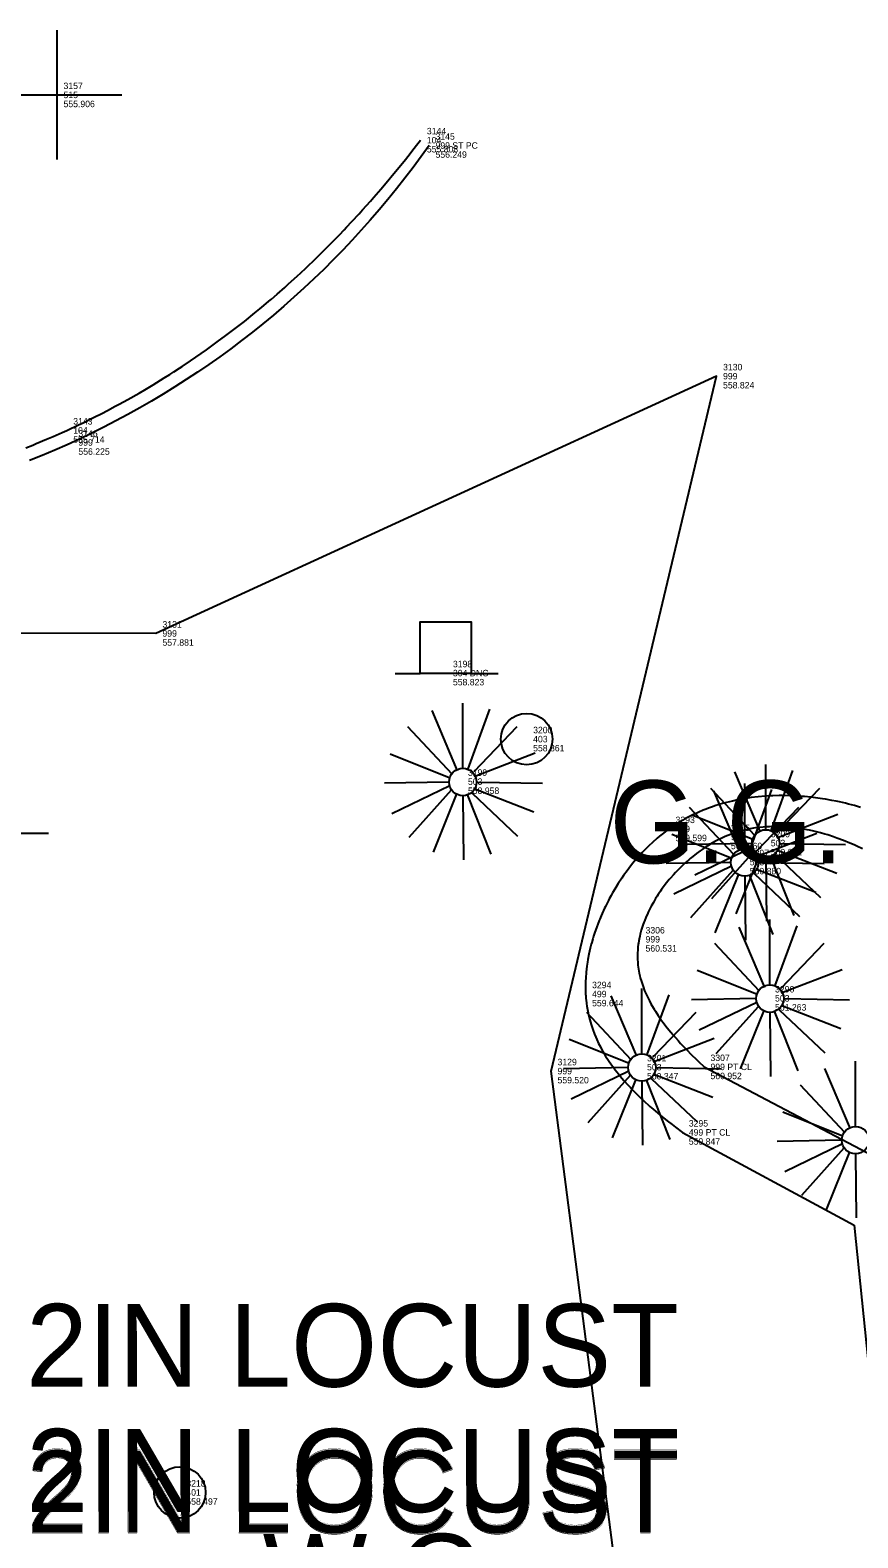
# Model space of a CAD drawing. Extents: x 5447 to 709667, y 4528 to 375505.
# Drawn here: x 708348.8 to 708380.7, y 374202.6 to 374260.9 of the extents above; entities that cross this region are included whole.
import ezdxf

# ---------------------------------------------------------------- set-up
doc = ezdxf.new("R2010")
doc.units = 0
for name, color, linetype in [('SV_BKLN_BKLN', 7, 'Continuous'), ('SV_NODES_ACTIVE_POINT', 7, 'Continuous'), ('SV_NODES_DESCRIPTION', 7, 'Continuous'), ('SV_NODES_ELEVATION', 7, 'Continuous'), ('SV_NODES_PT_NUMBER', 7, 'Continuous'), ('SV_ROAD_BCURB', 7, 'Continuous'), ('SV_SIGN_SIGN', 7, 'Continuous'), ('SV_SURF_SPOT', 7, 'Continuous'), ('SV_SURVEY_NOTES', 7, 'Continuous'), ('SV_TREE_TREEVEG', 7, 'Continuous'), ('SV_TREE_TREEVEG_TX', 7, 'Continuous'), ('SV_UTAG_GAS_GATE', 7, 'Continuous'), ('SV_UTAG_UTAG_TX', 7, 'Continuous'), ('SV_UTAG_WATER_GATE', 7, 'Continuous')]:
    doc.layers.add(name, color=color, linetype=linetype)

msp = doc.modelspace()

# ---------------------------------------------------------------- linework, layer by layer
at = {"layer": 'SV_BKLN_BKLN'}
for points in [[(708364.164, 374256.402), (708363.86, 374255.975), (708363.548, 374255.553), (708363.231, 374255.136), (708362.907, 374254.724), (708362.576, 374254.316), (708362.24, 374253.914), (708361.897, 374253.517), (708361.549, 374253.126), (708361.194, 374252.739), (708360.834, 374252.358), (708360.468, 374251.983), (708360.096, 374251.613), (708359.718, 374251.249), (708359.335, 374250.891), (708358.947, 374250.539), (708358.553, 374250.193), (708358.154, 374249.852), (708357.75, 374249.518), (708357.341, 374249.19), (708356.927, 374248.868), (708356.508, 374248.553), (708356.085, 374248.244), (708355.656, 374247.942), (708355.223, 374247.646), (708354.786, 374247.357), (708354.344, 374247.074), (708353.898, 374246.799), (708353.448, 374246.53), (708352.994, 374246.268), (708352.536, 374246.013), (708352.074, 374245.765), (708351.608, 374245.524), (708351.139, 374245.29), (708350.666, 374245.063), (708350.19, 374244.844), (708349.71, 374244.632), (708349.227, 374244.427), (708348.742, 374244.23)], [(708380.388, 374177.237), (708372.217, 374194.853), (708368.875, 374220.643), (708375.266, 374247.491), (708353.62, 374237.551), (708325.761, 374237.579), (708302.084, 374238.393)], [(708380.905, 374229.231), (708380.686, 374229.334), (708380.577, 374229.383), (708380.411, 374229.454), (708380.162, 374229.555), (708379.911, 374229.648), (708379.785, 374229.692), (708379.56, 374229.765), (708379.448, 374229.799), (708379.279, 374229.846), (708379.025, 374229.911), (708378.855, 374229.948), (708378.77, 374229.966), (708378.643, 374229.99), (708378.473, 374230.018), (708378.388, 374230.03), (708378.261, 374230.047), (708378.07, 374230.067), (708377.845, 374230.083), (708377.732, 374230.088), (708377.564, 374230.091), (708377.396, 374230.089), (708377.312, 374230.086), (708377.145, 374230.076), (708377.061, 374230.07), (708376.937, 374230.057), (708376.771, 374230.035), (708376.688, 374230.022), (708376.565, 374230), (708376.381, 374229.961), (708376.218, 374229.92), (708376.137, 374229.897), (708376.017, 374229.86), (708375.836, 374229.799), (708375.658, 374229.729), (708375.569, 374229.691), (708375.392, 374229.609), (708375.275, 374229.55), (708375.197, 374229.509), (708375.043, 374229.422), (708374.93, 374229.352), (708374.854, 374229.305), (708374.705, 374229.205), (708374.632, 374229.154), (708374.486, 374229.047), (708374.344, 374228.935), (708374.251, 374228.858), (708374.189, 374228.805), (708374.108, 374228.734), (708374.068, 374228.698), (708373.935, 374228.573), (708373.848, 374228.488), (708373.791, 374228.431), (708373.716, 374228.353), (708373.679, 374228.313), (708373.597, 374228.224), (708373.491, 374228.102), (708373.439, 374228.04), (708373.337, 374227.915), (708373.207, 374227.745), (708373.145, 374227.659), (708373.099, 374227.594), (708373.04, 374227.507), (708373.01, 374227.463), (708372.968, 374227.396), (708372.912, 374227.308), (708372.885, 374227.263), (708372.825, 374227.162), (708372.741, 374227.01), (708372.662, 374226.856), (708372.625, 374226.779), (708372.593, 374226.711), (708372.552, 374226.619), (708372.532, 374226.573), (708372.49, 374226.47), (708372.432, 374226.315), (708372.38, 374226.159), (708372.357, 374226.082), (708372.315, 374225.927), (708372.297, 374225.85), (708372.273, 374225.735), (708372.262, 374225.673), (708372.248, 374225.591), (708372.242, 374225.55), (708372.228, 374225.427), (708372.22, 374225.346), (708372.212, 374225.184), (708372.211, 374225.063), (708372.213, 374224.982), (708372.222, 374224.821), (708372.23, 374224.741), (708372.251, 374224.582), (708372.281, 374224.422), (708372.304, 374224.317), (708372.322, 374224.246), (708372.362, 374224.105), (708372.4, 374223.986), (708372.428, 374223.907), (708372.489, 374223.749), (708372.522, 374223.67), (708372.594, 374223.511), (708372.674, 374223.353), (708372.731, 374223.247), (708372.77, 374223.176), (708372.854, 374223.035), (708372.904, 374222.955), (708373.008, 374222.795), (708373.119, 374222.635), (708373.197, 374222.528), (708373.362, 374222.312), (708373.494, 374222.149), (708373.586, 374222.04), (708373.777, 374221.821), (708373.878, 374221.711), (708374.087, 374221.488), (708374.307, 374221.263), (708374.46, 374221.112), (708374.565, 374221.011), (708374.781, 374220.806), (708383.244, 374216.355)]]:
    msp.add_lwpolyline(points, dxfattribs=at)
at = {"layer": 'SV_NODES_ACTIVE_POINT'}
for p, q in [((708363.83, 374256.609), (708363.83, 374256.609)), ((708364.164, 374256.402), (708364.164, 374256.402)), ((708375.266, 374247.491), (708375.266, 374247.491)), ((708350.176, 374245.397), (708350.176, 374245.397)), ((708350.375, 374244.928), (708350.375, 374244.928)), ((708353.62, 374237.551), (708353.62, 374237.551)), ((708373.432, 374229.999), (708373.432, 374229.999)), ((708375.569, 374229.691), (708375.569, 374229.691)), ((708372.273, 374225.735), (708372.273, 374225.735)), ((708370.209, 374223.62), (708370.209, 374223.62)), ((708368.875, 374220.643), (708368.875, 374220.643)), ((708374.781, 374220.806), (708374.781, 374220.806)), ((708373.944, 374218.275), (708373.944, 374218.275)), ((708380.581, 374214.694), (708380.581, 374214.694))]:
    msp.add_line(p, q, dxfattribs=at)
at = {"layer": 'SV_ROAD_BCURB'}
msp.add_lwpolyline([(708348.599, 374244.724), (708348.864, 374244.831), (708348.997, 374244.885), (708349.392, 374245.051), (708349.654, 374245.164), (708350.003, 374245.318), (708350.176, 374245.397), (708350.631, 374245.61), (708350.833, 374245.706), (708351.1, 374245.837), (708351.233, 374245.904), (708351.532, 374246.055), (708351.755, 374246.171), (708352.051, 374246.328), (708352.199, 374246.408), (708352.529, 374246.59), (708352.967, 374246.839), (708353.184, 374246.966), (708353.509, 374247.16), (708353.939, 374247.424), (708354.153, 374247.559), (708354.313, 374247.661), (708354.525, 374247.799), (708354.631, 374247.869), (708354.948, 374248.08), (708355.366, 374248.368), (708355.575, 374248.514), (708355.73, 374248.625), (708355.937, 374248.775), (708356.04, 374248.85), (708356.271, 374249.022), (708356.577, 374249.254), (708356.73, 374249.371), (708357.033, 374249.609), (708357.435, 374249.932), (708357.635, 374250.096), (708357.784, 374250.221), (708357.982, 374250.388), (708358.081, 374250.472), (708358.302, 374250.664), (708358.596, 374250.922), (708358.742, 374251.053), (708359.069, 374251.351), (708359.213, 374251.484), (708359.405, 374251.665), (708359.501, 374251.755), (708359.715, 374251.961), (708360, 374252.239), (708360.376, 374252.615), (708360.563, 374252.806), (708360.702, 374252.951), (708360.888, 374253.145), (708360.98, 374253.242), (708361.187, 374253.464), (708361.461, 374253.762), (708361.598, 374253.913), (708361.903, 374254.256), (708362.038, 374254.41), (708362.217, 374254.617), (708362.307, 374254.721), (708362.507, 374254.957), (708362.805, 374255.316), (708363.199, 374255.801), (708363.394, 374256.047), (708363.54, 374256.233), (708363.733, 374256.483), (708363.83, 374256.609)], dxfattribs=at)
at = {"layer": 'SV_SIGN_SIGN'}
for p, q in [((708362.852, 374236.007), (708363.825, 374236.007)), ((708365.8, 374236.007), (708366.827, 374236.007))]:
    msp.add_line(p, q, dxfattribs=at)
msp.add_lwpolyline([(708363.803, 374236.017), (708365.806, 374236.017), (708365.806, 374237.985), (708363.803, 374237.985)], close=True, dxfattribs=at)
at = {"layer": 'SV_SURF_SPOT'}
for p, q in [((708349.801, 374255.857), (708349.801, 374260.859)), ((708347.3, 374258.358), (708352.302, 374258.358)), ((708349.801, 374258.358), (708349.801, 374258.358)), ((708344.463, 374229.84), (708349.465, 374229.84))]:
    msp.add_line(p, q, dxfattribs=at)
at = {"layer": 'SV_TREE_TREEVEG'}
for p, q in [((708365.47, 374232.342), (708365.47, 374234.864)), ((708366.503, 374234.622), (708365.662, 374232.316)), ((708364.27, 374234.575), (708365.255, 374232.244)), ((708363.331, 374233.951), (708365.038, 374232.124)), ((708365.904, 374232.222), (708367.561, 374233.951)), ((708364.944, 374231.979), (708362.66, 374232.893)), ((708365.904, 374232.03), (708368.257, 374232.94)), ((708377.164, 374229.97), (708377.164, 374232.492)), ((708364.918, 374231.812), (708362.443, 374231.765)), ((708366.046, 374231.812), (708368.544, 374231.765)), ((708375.964, 374232.203), (708376.949, 374229.872)), ((708376.352, 374229.236), (708376.352, 374231.758)), ((708378.197, 374232.25), (708377.356, 374229.944)), ((708364.966, 374231.668), (708362.733, 374230.587)), ((708365.013, 374231.501), (708363.381, 374229.674)), ((708365.23, 374231.356), (708364.317, 374229.097)), ((708365.47, 374231.261), (708365.495, 374228.808)), ((708365.636, 374231.331), (708366.55, 374229.025)), ((708365.829, 374231.381), (708367.583, 374229.721)), ((708365.926, 374231.548), (708368.21, 374230.66)), ((708375.025, 374231.579), (708376.732, 374229.752)), ((708375.152, 374231.469), (708376.137, 374229.138)), ((708377.385, 374231.516), (708376.544, 374229.21)), ((708377.598, 374229.85), (708379.255, 374231.579)), ((708374.213, 374230.845), (708375.92, 374229.018)), ((708376.786, 374229.116), (708378.443, 374230.845)), ((708377.598, 374229.658), (708379.951, 374230.568)), ((708376.638, 374229.607), (708374.354, 374230.521)), ((708375.826, 374228.873), (708373.542, 374229.787)), ((708376.612, 374229.44), (708374.137, 374229.393)), ((708376.786, 374228.924), (708379.139, 374229.834)), ((708377.74, 374229.44), (708380.238, 374229.393)), ((708376.66, 374229.296), (708374.427, 374228.215)), ((708376.707, 374229.129), (708375.075, 374227.302)), ((708376.924, 374228.984), (708376.011, 374226.725)), ((708377.164, 374228.889), (708377.189, 374226.436)), ((708377.33, 374228.959), (708378.244, 374226.653)), ((708377.523, 374229.009), (708379.277, 374227.349)), ((708377.62, 374229.176), (708379.904, 374228.288)), ((708375.8, 374228.706), (708373.325, 374228.659)), ((708375.848, 374228.562), (708373.615, 374227.481)), ((708375.895, 374228.395), (708374.263, 374226.568)), ((708376.112, 374228.25), (708375.199, 374225.991)), ((708376.518, 374228.225), (708377.432, 374225.919)), ((708376.711, 374228.275), (708378.465, 374226.615)), ((708376.808, 374228.442), (708379.092, 374227.554)), ((708376.928, 374228.706), (708379.426, 374228.659)), ((708376.352, 374228.155), (708376.377, 374225.702)), ((708377.328, 374223.973), (708377.328, 374226.495)), ((708376.128, 374226.206), (708377.113, 374223.875)), ((708378.361, 374226.253), (708377.52, 374223.947)), ((708375.189, 374225.582), (708376.896, 374223.755)), ((708377.762, 374223.853), (708379.419, 374225.582)), ((708376.802, 374223.61), (708374.518, 374224.524)), ((708377.762, 374223.661), (708380.115, 374224.571)), ((708371.185, 374223.545), (708372.17, 374221.214)), ((708372.385, 374221.312), (708372.385, 374223.834)), ((708373.418, 374223.592), (708372.577, 374221.286)), ((708376.776, 374223.443), (708374.301, 374223.396)), ((708376.824, 374223.299), (708374.591, 374222.218)), ((708376.871, 374223.132), (708375.239, 374221.305)), ((708377.088, 374222.987), (708376.175, 374220.728)), ((708377.494, 374222.962), (708378.408, 374220.656)), ((708377.687, 374223.012), (708379.441, 374221.352)), ((708377.784, 374223.179), (708380.068, 374222.291)), ((708377.904, 374223.443), (708380.402, 374223.396)), ((708370.246, 374222.921), (708371.953, 374221.094)), ((708372.819, 374221.192), (708374.476, 374222.921)), ((708377.328, 374222.892), (708377.353, 374220.439)), ((708371.859, 374220.949), (708369.575, 374221.863)), ((708372.819, 374221), (708375.172, 374221.91)), ((708371.833, 374220.782), (708369.358, 374220.735)), ((708371.881, 374220.638), (708369.648, 374219.557)), ((708372.961, 374220.782), (708375.459, 374220.735)), ((708379.433, 374220.738), (708380.418, 374218.407)), ((708380.633, 374218.505), (708380.633, 374221.027)), ((708371.928, 374220.471), (708370.296, 374218.644)), ((708372.145, 374220.326), (708371.232, 374218.067)), ((708372.385, 374220.231), (708372.41, 374217.778)), ((708372.551, 374220.301), (708373.465, 374217.995)), ((708372.744, 374220.351), (708374.498, 374218.691)), ((708372.841, 374220.518), (708375.125, 374219.63)), ((708378.494, 374220.114), (708380.201, 374218.287)), ((708380.107, 374218.142), (708377.823, 374219.056)), ((708380.081, 374217.975), (708377.606, 374217.928)), ((708380.129, 374217.831), (708377.896, 374216.75)), ((708380.176, 374217.664), (708378.544, 374215.837)), ((708380.393, 374217.519), (708379.48, 374215.26)), ((708380.633, 374217.424), (708380.658, 374214.971))]:
    msp.add_line(p, q, dxfattribs=at)
for points in [[(708380.829, 374230.832), (708380.597, 374230.898), (708380.362, 374230.96), (708380.244, 374230.989), (708380.008, 374231.043), (708379.889, 374231.068), (708379.71, 374231.103), (708379.47, 374231.145), (708379.35, 374231.164), (708379.17, 374231.191), (708378.899, 374231.224), (708378.658, 374231.248), (708378.537, 374231.258), (708378.356, 374231.27), (708378.084, 374231.282), (708377.812, 374231.286), (708377.677, 374231.285), (708377.436, 374231.279), (708377.317, 374231.274), (708377.137, 374231.263), (708376.869, 374231.239), (708376.602, 374231.208), (708376.47, 374231.189), (708376.206, 374231.145), (708376.075, 374231.119), (708375.88, 374231.077), (708375.65, 374231.021), (708375.536, 374230.99), (708375.366, 374230.941), (708375.198, 374230.887), (708375.114, 374230.859), (708374.948, 374230.799), (708374.865, 374230.768), (708374.742, 374230.719), (708374.58, 374230.65), (708374.499, 374230.613), (708374.379, 374230.557), (708374.201, 374230.468), (708374.044, 374230.385), (708373.967, 374230.341), (708373.852, 374230.274), (708373.682, 374230.168), (708373.514, 374230.057), (708373.432, 374229.999), (708373.358, 374229.945), (708373.211, 374229.835), (708373.068, 374229.72), (708372.974, 374229.641), (708372.789, 374229.477), (708372.653, 374229.349), (708372.565, 374229.262), (708372.391, 374229.083), (708372.306, 374228.991), (708372.141, 374228.802), (708371.981, 374228.608), (708371.877, 374228.475), (708371.81, 374228.386), (708371.678, 374228.204), (708371.606, 374228.1), (708371.467, 374227.889), (708371.334, 374227.674), (708371.249, 374227.528), (708371.194, 374227.43), (708371.123, 374227.299), (708371.088, 374227.233), (708371.037, 374227.134), (708370.971, 374227), (708370.939, 374226.933), (708370.847, 374226.731), (708370.807, 374226.64), (708370.757, 374226.519), (708370.732, 374226.458), (708370.679, 374226.321), (708370.641, 374226.218), (708370.592, 374226.081), (708370.568, 374226.012), (708370.518, 374225.857), (708370.487, 374225.753), (708370.447, 374225.615), (708370.429, 374225.545), (708370.389, 374225.39), (708370.337, 374225.157), (708370.297, 374224.95), (708370.28, 374224.847), (708370.257, 374224.693), (708370.23, 374224.463), (708370.212, 374224.235), (708370.207, 374224.121), (708370.204, 374224.046), (708370.202, 374223.946), (708370.202, 374223.897), (708370.203, 374223.785), (708370.209, 374223.62), (708370.214, 374223.545), (708370.222, 374223.445), (708370.226, 374223.396), (708370.243, 374223.249), (708370.257, 374223.151), (708370.29, 374222.958), (708370.32, 374222.815), (708370.342, 374222.72), (708370.393, 374222.532), (708370.421, 374222.439), (708370.483, 374222.254), (708370.552, 374222.071), (708370.602, 374221.951), (708370.638, 374221.87), (708370.713, 374221.711), (708370.781, 374221.578), (708370.829, 374221.489), (708370.93, 374221.313), (708370.983, 374221.226), (708371.095, 374221.052), (708371.214, 374220.88), (708371.297, 374220.765), (708371.354, 374220.689), (708371.473, 374220.538), (708371.542, 374220.453), (708371.686, 374220.283), (708371.837, 374220.115), (708371.941, 374220.003), (708372.012, 374219.928), (708372.159, 374219.779), (708372.331, 374219.612), (708372.449, 374219.501), (708372.694, 374219.279), (708372.821, 374219.167), (708373.084, 374218.945), (708373.359, 374218.722), (708373.549, 374218.574), (708373.678, 374218.474), (708373.944, 374218.275), (708380.581, 374214.694)], [(708380.581, 374214.694), (708381.166, 374208.895)]]:
    msp.add_lwpolyline(points, dxfattribs=at)
for centre in [(708365.47, 374231.812), (708377.164, 374229.44), (708376.352, 374228.706), (708377.328, 374223.443), (708372.385, 374220.782), (708380.633, 374217.975)]:
    msp.add_circle(centre, 0.53, dxfattribs=at)
at = {"layer": 'SV_UTAG_GAS_GATE'}
msp.add_circle((708367.933, 374233.47), 0.994, dxfattribs=at)
at = {"layer": 'SV_UTAG_WATER_GATE'}
msp.add_circle((708354.543, 374204.365), 0.994, dxfattribs=at)

# ---------------------------------------------------------------- texts
at = {"layer": 'SV_NODES_DESCRIPTION'}
for s, p in [('515', (708350.051, 374258.233)), ('104', (708364.08, 374256.484)), ('999 ST PC', (708364.414, 374256.277)), ('999', (708375.516, 374247.366)), ('104', (708350.426, 374245.272)), ('999', (708350.625, 374244.803)), ('999', (708353.87, 374237.426)), ('304 DNC', (708365.086, 374235.895)), ('403', (708368.183, 374233.345)), ('503', (708365.666, 374231.7)), ('499', (708373.682, 374229.874)), ('999', (708375.819, 374229.566)), ('503', (708377.36, 374229.328)), ('503', (708376.548, 374228.594)), ('999', (708372.523, 374225.61)), ('499', (708370.459, 374223.495)), ('503', (708377.524, 374223.331)), ('999', (708369.125, 374220.518)), ('503', (708372.581, 374220.67)), ('999 PT CL', (708375.031, 374220.681)), ('499 PT CL', (708374.194, 374218.15)), ('401', (708354.793, 374204.24))]:
    msp.add_text(s, height=0.25, dxfattribs=at).set_placement(p)
at = {"layer": 'SV_NODES_ELEVATION'}
for s, p in [('555.906', (708350.051, 374257.883)), ('555.808', (708364.08, 374256.134)), ('556.249', (708364.414, 374255.927)), ('558.824', (708375.516, 374247.016)), ('555.714', (708350.426, 374244.922)), ('556.225', (708350.625, 374244.453)), ('557.881', (708353.87, 374237.076)), ('558.823', (708365.086, 374235.545)), ('558.861', (708368.183, 374232.995)), ('558.958', (708365.666, 374231.35)), ('559.599', (708373.682, 374229.524)), ('560.560', (708375.819, 374229.216)), ('560.842', (708377.36, 374228.978)), ('560.880', (708376.548, 374228.244)), ('560.531', (708372.523, 374225.26)), ('559.644', (708370.459, 374223.145)), ('561.263', (708377.524, 374222.981)), ('559.520', (708369.125, 374220.168)), ('560.347', (708372.581, 374220.32)), ('560.952', (708375.031, 374220.331)), ('559.847', (708374.194, 374217.8)), ('558.497', (708354.793, 374203.89))]:
    msp.add_text(s, height=0.25, dxfattribs=at).set_placement(p)
at = {"layer": 'SV_NODES_PT_NUMBER'}
for s, p in [('3157', (708350.051, 374258.583)), ('3144', (708364.08, 374256.834)), ('3145', (708364.414, 374256.627)), ('3130', (708375.516, 374247.716)), ('3143', (708350.426, 374245.622)), ('3146', (708350.625, 374245.153)), ('3131', (708353.87, 374237.776)), ('3198', (708365.086, 374236.245)), ('3200', (708368.183, 374233.695)), ('3199', (708365.666, 374232.05)), ('3293', (708373.682, 374230.224)), ('3305', (708375.819, 374229.916)), ('3209', (708377.36, 374229.678)), ('3297', (708376.548, 374228.944)), ('3306', (708372.523, 374225.96)), ('3294', (708370.459, 374223.845)), ('3296', (708377.524, 374223.681)), ('3201', (708372.581, 374221.02)), ('3307', (708375.031, 374221.031)), ('3129', (708369.125, 374220.868)), ('3295', (708374.194, 374218.5)), ('3218', (708354.793, 374204.59))]:
    msp.add_text(s, height=0.25, dxfattribs=at).set_placement(p)
at = {"layer": 'SV_SURVEY_NOTES'}
for p in [(708348.614, 374203.618), (708348.614, 374203.618), (708348.614, 374203.618), (708348.63, 374203.606), (708348.63, 374203.606), (708348.63, 374203.606), (708348.63, 374203.606), (708348.63, 374203.606), (708348.614, 374202.818), (708348.619, 374202.781), (708348.63, 374202.806)]:
    msp.add_text('2IN LOCUST', height=3.2, dxfattribs=at).set_placement(p)
at = {"layer": 'SV_TREE_TREEVEG_TX'}
msp.add_text('2IN LOCUST', height=3.2, dxfattribs=at).set_placement((708348.607, 374208.448))
at = {"layer": 'SV_UTAG_UTAG_TX'}
for s, p in [('G.G.', (708371.133, 374228.67)), ('W.G.', (708357.743, 374199.565))]:
    msp.add_text(s, height=3.2, dxfattribs=at).set_placement(p)

doc.saveas('drawing.dxf')
